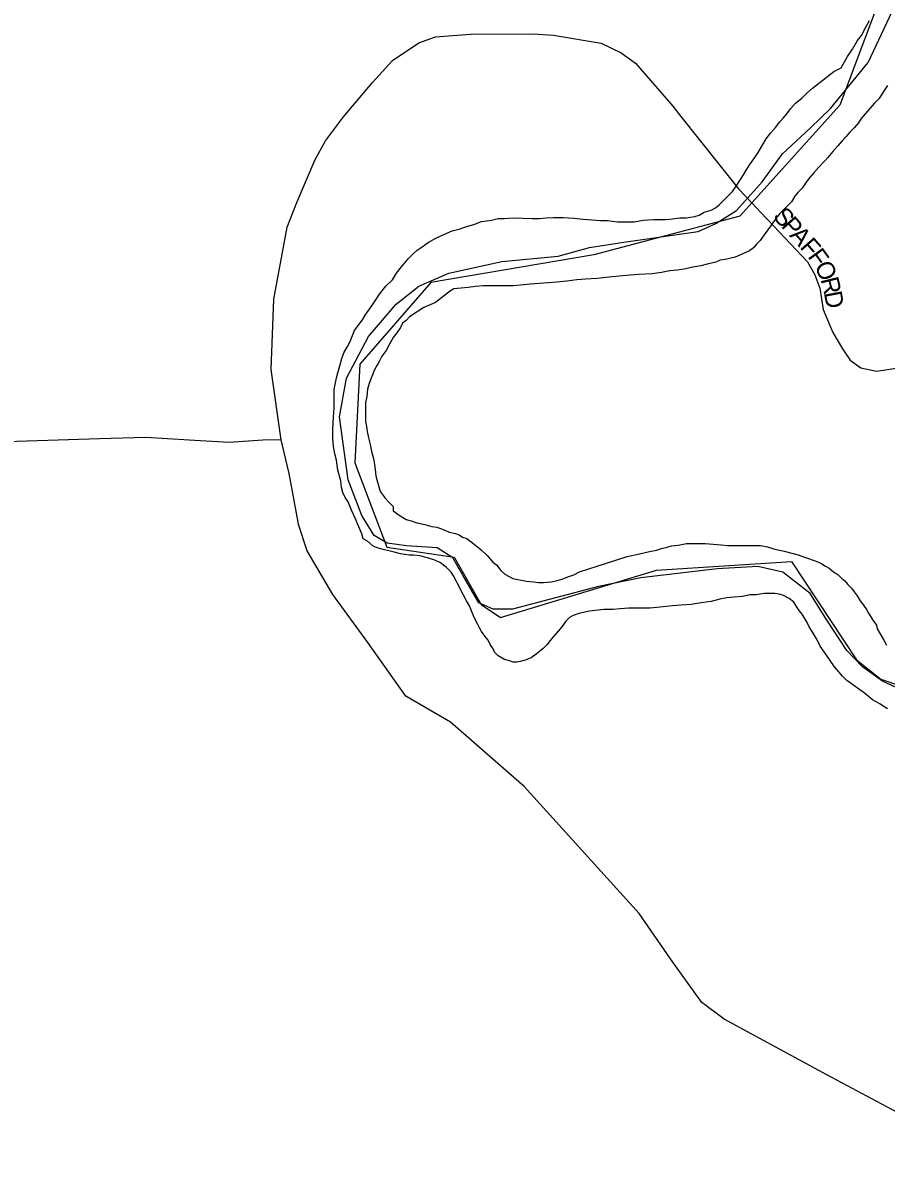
# Model space of a CAD drawing. Extents: x 2010165 to 2382125, y 1060529 to 1407316.
# Drawn here: x 2136260 to 2138681, y 1235186 to 1238386 of the extents above; entities that cross this region are included whole.
import ezdxf

# ---------------------------------------------------------------- set-up
doc = ezdxf.new("R2010")
doc.units = 0
for name, color, linetype in [('GM_X_City_Street', 7, 'Continuous'), ('GM_X_City_Street_Text', 7, 'Continuous'), ('GM_X_Corporation', 7, 'Continuous'), ('GM_X_County_Road', 7, 'Continuous'), ('GM_X_Major_River', 7, 'Continuous'), ('GM_X_Township', 7, 'Continuous')]:
    doc.layers.add(name, color=color, linetype=linetype)

msp = doc.modelspace()

# ---------------------------------------------------------------- linework, layer by layer
at = {"layer": 'GM_X_City_Street'}
msp.add_lwpolyline([(2138345, 1237838.5), (2138349.5, 1237833.8), (2138461.1, 1237715.8), (2138481.5, 1237679.7), (2138495.7, 1237641.9), (2138505.1, 1237582.1), (2138531.9, 1237517.6), (2138558.6, 1237472), (2138580.6, 1237440.6), (2138610.5, 1237418.6), (2138654.5, 1237409.1), (2138745.7, 1237423.3), (2138892.5, 1237458.4)], dxfattribs=at)
at = {"layer": 'GM_X_Corporation'}
msp.add_lwpolyline([(2138807.7, 1236476.8), (2138671.2, 1236540.3), (2138615, 1236580.2), (2138570.8, 1236626.1), (2138512.3, 1236716.1), (2138468, 1236786.1), (2138391.7, 1236845.9), (2138321.5, 1236861.6), (2138207.4, 1236855), (2137993.2, 1236830), (2137875.1, 1236805.4), (2137633.1, 1236742.1), (2137579, 1236741.8), (2137538.9, 1236759.7), (2137494.5, 1236837.7), (2137466.3, 1236885.7), (2137422.1, 1236913.6), (2137336, 1236919.2), (2137281.9, 1236927), (2137245.8, 1236948.8), (2137211.5, 1237004.8), (2137173.1, 1237104.9), (2137148.3, 1237281.3), (2137167.9, 1237389.7), (2137229.6, 1237506.3), (2137307.3, 1237596.9), (2137371.2, 1237647.4), (2137455.2, 1237683.9), (2137603.3, 1237716.6), (2137761.4, 1237731.4), (2137849.4, 1237755.9), (2137939.5, 1237770.3), (2138153.7, 1237801.4), (2138203.6, 1237823.7), (2138261.6, 1237860.1), (2138333.4, 1237940.6), (2138391.1, 1238019.1), (2138469, 1238091.7), (2138524.8, 1238146.1), (2138630.5, 1238274.9), (2138698, 1238417.6)], dxfattribs=at)
at = {"layer": 'GM_X_County_Road'}
for points in [[(2136985.1, 1237217), (2136956.9, 1237414.3), (2136963.9, 1237611.4), (2137002, 1237812.9), (2137028.9, 1237882.4), (2137080.4, 1238003.3), (2137109.5, 1238054.8), (2137159.3, 1238122.6), (2137241, 1238218.9), (2137297, 1238280.5), (2137370.9, 1238329.8), (2137417.9, 1238346.6), (2137515.3, 1238354.4), (2137691.1, 1238355.5), (2137748.2, 1238351.1), (2137882.5, 1238328.7), (2137938.5, 1238301.8), (2137978.8, 1238272.7), (2138082.9, 1238152.1), (2138105.9, 1238123.4)], [(2138105.9, 1238123.4), (2138267.7, 1237920.3), (2138304.4, 1237881.5), (2138345, 1237838.5)], [(2139103.6, 1235122.1), (2138515.1, 1235436), (2138226.9, 1235592.1), (2138164.3, 1235638.9), (2138082.7, 1235752.2), (2137988.9, 1235888.2), (2137666.2, 1236244.8), (2137459.9, 1236424.9), (2137334.7, 1236498.5), (2137228.1, 1236648.7), (2137129.6, 1236783.3), (2137057.4, 1236905.4), (2137033.5, 1236979.2), (2137032.2, 1236985.7), (2137007.1, 1237122.6), (2136985.1, 1237217), (2136933.5, 1237215.5), (2136839.3, 1237209.6), (2136727.3, 1237215.5), (2136605, 1237222.9), (2136475.4, 1237219.9), (2135923, 1237202.2), (2135762.4, 1237202.2), (2135468.9, 1237192.2)]]:
    msp.add_lwpolyline(points, dxfattribs=at)
at = {"layer": 'GM_X_Major_River'}
for points in [[(2138270.9, 1237943.8), (2138280.9, 1237959.9), (2138290.9, 1237975.9), (2138300.8, 1237992), (2138312.8, 1238008.1), (2138322.8, 1238022.2), (2138332.8, 1238040.3), (2138344.7, 1238060.4), (2138356.7, 1238076.5), (2138370.7, 1238092.6), (2138382.7, 1238108.7), (2138392.7, 1238118.7), (2138402.7, 1238130.8), (2138412.7, 1238144.9), (2138426.7, 1238161), (2138444.7, 1238175.1), (2138458.7, 1238189.2), (2138474.7, 1238203.3), (2138534.7, 1238249.6), (2138554.8, 1238259.7), (2138560.7, 1238269.8), (2138572.7, 1238291.9), (2138586.7, 1238312), (2138600.7, 1238336.1), (2138612.6, 1238350.2), (2138624.6, 1238374.3), (2138634.6, 1238392.4)], [(2138685.4, 1238210), (2138673.4, 1238193.9), (2138661.4, 1238173.8), (2138647.4, 1238159.7), (2138611.4, 1238117.4), (2138603.5, 1238105.4), (2138591.5, 1238091.3), (2138579.5, 1238079.2), (2138569.5, 1238067.1), (2138557.5, 1238055.1), (2138545.5, 1238041), (2138531.5, 1238024.9), (2138517.5, 1238008.8), (2138509.5, 1237998.7), (2138491.5, 1237980.6), (2138477.5, 1237964.5), (2138465.5, 1237950.4), (2138455.5, 1237936.3), (2138445.6, 1237922.3), (2138433.6, 1237910.2), (2138425.6, 1237900.1), (2138415.6, 1237884), (2138397.6, 1237865.9), (2138383.6, 1237851.8), (2138371.6, 1237837.8), (2138359.6, 1237819.6), (2138349.6, 1237805.6), (2138339.6, 1237791.5), (2138327.7, 1237775.4), (2138317.7, 1237765.3), (2138309.7, 1237755.3), (2138297.7, 1237747.2), (2138257.6, 1237729), (2138229.5, 1237722.9), (2138215.5, 1237720.9), (2138203.5, 1237714.8), (2138183.4, 1237710.7), (2138161.4, 1237704.6), (2138139.3, 1237700.6), (2138119.2, 1237696.5), (2138095.2, 1237692.4), (2138075.1, 1237690.3), (2138051.1, 1237686.2), (2138025, 1237682.1), (2137986.9, 1237680), (2137952.8, 1237677.9), (2137912.6, 1237673.8), (2137870.5, 1237669.6), (2137838.4, 1237667.5), (2137814.3, 1237665.4), (2137786.3, 1237661.3), (2137758.2, 1237659.2), (2137734.1, 1237657.1), (2137708, 1237655.1), (2137684, 1237653), (2137655.9, 1237650.9), (2137635.8, 1237648.8), (2137609.7, 1237648.7), (2137579.6, 1237648.6), (2137551.5, 1237648.5), (2137529.5, 1237646.5), (2137509.4, 1237644.4), (2137489.3, 1237642.3), (2137469.3, 1237640.2), (2137459.3, 1237634.2), (2137417.2, 1237602), (2137385.2, 1237587.8), (2137345.1, 1237561.6), (2137335.1, 1237551.5), (2137325.1, 1237543.5), (2137319.2, 1237531.4)], [(2137373.5, 1236891.5), (2137355.5, 1236893.4), (2137343.4, 1236893.4), (2137331.4, 1236895.3), (2137319.3, 1236897.3), (2137305.3, 1236901.3), (2137287.2, 1236905.2), (2137271.1, 1236909.2), (2137257.1, 1236913.2), (2137243, 1236919.1), (2137226.9, 1236933.1), (2137214.8, 1236939.1), (2137210.8, 1236953.2), (2137202.7, 1236973.2), (2137192.6, 1236997.2), (2137182.5, 1237019.3), (2137172.3, 1237043.3), (2137164.3, 1237055.3), (2137158.2, 1237069.4), (2137154.2, 1237083.4), (2137152.1, 1237101.5), (2137144, 1237131.5), (2137139.8, 1237159.6), (2137135.8, 1237177.7), (2137131.7, 1237197.7), (2137129.6, 1237219.8), (2137129.5, 1237247.9), (2137131.4, 1237280), (2137133.3, 1237306.1), (2137133.2, 1237338.2), (2137133.1, 1237358.3), (2137137.1, 1237376.3), (2137141, 1237394.4), (2137147, 1237414.5), (2137151, 1237430.6), (2137154.9, 1237444.6), (2137160.9, 1237460.7), (2137170.9, 1237478.8), (2137178.8, 1237492.8), (2137182.8, 1237504.9), (2137190.8, 1237523), (2137200.8, 1237537.1), (2137212.7, 1237553.2), (2137222.7, 1237569.2), (2137232.7, 1237583.3), (2137240.7, 1237595.4), (2137250.7, 1237609.5), (2137260.6, 1237625.5), (2137278.6, 1237647.7), (2137296.6, 1237665.8), (2137308.6, 1237683.9), (2137322.6, 1237702), (2137340.6, 1237724.1), (2137354.6, 1237738.2), (2137366.6, 1237748.3), (2137380.6, 1237758.4), (2137396.6, 1237770.5), (2137418.6, 1237782.6), (2137440.7, 1237792.7), (2137464.7, 1237802.8), (2137486.8, 1237808.9), (2137504.8, 1237814.9), (2137524.9, 1237821), (2137546.9, 1237829.1), (2137575, 1237833.2), (2137593, 1237837.3), (2137611.1, 1237837.3), (2137633.2, 1237839.4), (2137689.3, 1237837.6), (2137709.4, 1237837.7), (2137727.5, 1237839.7), (2137749.5, 1237839.8), (2137775.6, 1237839.9), (2137805.7, 1237838), (2137831.8, 1237836), (2137855.9, 1237834.1), (2137880, 1237832.2), (2137900.1, 1237832.2), (2137914.1, 1237830.3), (2137928.2, 1237828.3), (2137944.2, 1237828.4), (2137956.2, 1237828.4), (2137974.3, 1237828.5), (2138000.4, 1237832.6), (2138028.5, 1237834.6), (2138062.6, 1237834.8), (2138082.6, 1237836.8), (2138102.7, 1237838.9), (2138120.8, 1237839), (2138132.8, 1237841), (2138144.8, 1237843), (2138156.9, 1237847.1), (2138170.9, 1237855.2), (2138190.9, 1237861.2), (2138202.9, 1237867.3), (2138212.9, 1237875.4), (2138228.9, 1237891.5), (2138240.9, 1237903.6), (2138250.9, 1237913.6), (2138260.9, 1237927.7), (2138270.9, 1237943.8)], [(2137319.2, 1237531.4), (2137309.2, 1237517.3), (2137299.2, 1237503.3), (2137289.2, 1237487.2), (2137279.2, 1237467.1), (2137267.3, 1237451), (2137259.3, 1237436.9), (2137253.3, 1237424.9), (2137245.3, 1237410.8), (2137241.4, 1237398.7), (2137235.4, 1237384.7), (2137231.4, 1237374.6), (2137227.4, 1237358.6), (2137225.5, 1237338.5), (2137221.6, 1237320.4), (2137221.6, 1237300.3), (2137221.7, 1237280.3), (2137221.7, 1237268.2), (2137223.8, 1237254.2), (2137225.8, 1237240.2), (2137229.9, 1237222.1), (2137234, 1237204.1), (2137238.1, 1237184), (2137244.2, 1237164), (2137246.2, 1237147.9), (2137248.3, 1237133.9), (2137250.4, 1237115.8), (2137254.4, 1237101.8), (2137262.5, 1237071.7), (2137276.7, 1237053.7), (2137286.7, 1237041.7), (2137298.8, 1237029.7), (2137298.9, 1237017.6), (2137319, 1237003.7), (2137335.1, 1236993.7), (2137349.1, 1236989.7), (2137365.2, 1236983.8), (2137387.3, 1236979.8), (2137407.4, 1236973.8), (2137421.4, 1236971.9), (2137431.5, 1236967.9), (2137443.5, 1236963.9), (2137455.6, 1236957.9), (2137473.6, 1236954), (2137483.7, 1236950), (2137493.7, 1236944), (2137505.8, 1236940.1), (2137525.9, 1236924.1), (2137546, 1236908.1), (2137562.2, 1236892.1), (2137578.3, 1236874.1), (2137588.3, 1236866.1), (2137600.4, 1236850), (2137612.5, 1236840.1), (2137634.6, 1236828.1), (2137672.8, 1236820.2), (2137692.8, 1236818.2), (2137706.9, 1236816.3), (2137720.9, 1236816.3), (2137743, 1236818.4), (2137759, 1236822.4), (2137773.1, 1236826.5), (2137789.1, 1236832.6), (2137805.1, 1236838.6), (2137821.2, 1236846.7), (2137847.2, 1236854.8), (2137871.3, 1236862.9), (2137955.5, 1236889.3), (2137989.5, 1236897.4), (2138017.6, 1236903.5), (2138037.7, 1236907.6), (2138051.7, 1236911.7), (2138067.7, 1236915.7), (2138079.8, 1236919.8), (2138097.8, 1236921.8), (2138121.9, 1236925.9), (2138148, 1236926), (2138174.1, 1236926.1), (2138196.1, 1236924.2), (2138218.2, 1236922.2), (2138236.3, 1236920.3), (2138250.3, 1236920.3), (2138266.4, 1236920.4), (2138282.4, 1236920.4), (2138292.5, 1236920.4), (2138302.5, 1236920.5), (2138328.6, 1236920.6), (2138348.7, 1236916.6), (2138368.8, 1236910.7), (2138394.9, 1236904.7), (2138417, 1236898.8), (2138435, 1236894.8), (2138449.1, 1236888.8), (2138461.2, 1236884.9), (2138479.2, 1236878.9), (2138489.3, 1236874.9), (2138501.3, 1236868.9), (2138511.4, 1236862.9), (2138521.4, 1236857), (2138533.5, 1236847), (2138545.6, 1236839)], [(2138685.3, 1236462.2), (2138673.3, 1236470.2), (2138663.2, 1236476.1), (2138653.2, 1236482.1), (2138643.1, 1236488.1), (2138621, 1236506.1), (2138570.7, 1236542.1), (2138558.6, 1236554.1), (2138548.5, 1236566.1), (2138536.4, 1236580.1), (2138524.3, 1236598.1), (2138512.2, 1236616.1), (2138496.1, 1236638.2), (2138488, 1236656.2), (2138479.9, 1236670.2), (2138471.9, 1236682.2), (2138465.8, 1236692.2), (2138459.8, 1236704.3), (2138451.7, 1236718.3), (2138445.6, 1236728.3), (2138437.6, 1236738.3), (2138421.4, 1236762.3), (2138409.4, 1236772.3), (2138393.3, 1236780.3), (2138381.2, 1236784.3), (2138369.2, 1236786.2), (2138357.1, 1236786.2), (2138339.1, 1236786.2), (2138317, 1236782.1), (2138299, 1236782), (2138278.9, 1236777.9), (2138254.8, 1236775.9), (2138234.8, 1236773.8), (2138214.7, 1236769.7), (2138190.7, 1236763.6), (2138162.6, 1236759.5), (2138134.5, 1236755.4), (2138106.4, 1236753.3), (2138082.4, 1236751.2), (2138064.3, 1236749.2), (2138038.2, 1236747.1), (2138018.2, 1236745), (2137998.1, 1236744.9), (2137982, 1236744.9), (2137960, 1236744.8), (2137935.9, 1236742.7), (2137915.8, 1236740.7), (2137903.8, 1236740.6), (2137889.8, 1236740.6), (2137849.6, 1236736.4), (2137819.6, 1236730.3), (2137803.5, 1236724.3), (2137793.5, 1236718.2), (2137783.5, 1236708.1), (2137771.5, 1236692.1), (2137761.5, 1236680), (2137749.5, 1236665.9), (2137739.6, 1236653.8), (2137729.6, 1236641.8), (2137719.6, 1236631.7), (2137709.6, 1236623.6), (2137699.6, 1236615.6), (2137685.5, 1236605.5), (2137669.5, 1236599.4), (2137655.5, 1236595.4), (2137645.5, 1236593.3), (2137635.4, 1236593.3), (2137625.4, 1236597.3), (2137611.3, 1236601.2), (2137593.2, 1236611.2), (2137583.1, 1236621.2), (2137579.1, 1236631.2), (2137571, 1236643.3), (2137565, 1236655.3), (2137556.9, 1236665.3), (2137546.8, 1236679.3), (2137540.8, 1236689.3), (2137536.7, 1236699.3), (2137530.7, 1236709.4), (2137524.6, 1236723.4), (2137518.5, 1236737.4), (2137512.5, 1236751.4), (2137504.4, 1236765.5), (2137496.3, 1236781.5), (2137490.3, 1236791.5), (2137486.2, 1236801.5), (2137468, 1236835.6), (2137462, 1236845.6), (2137447.9, 1236859.6), (2137431.8, 1236871.6), (2137415.7, 1236879.6), (2137395.6, 1236885.5), (2137373.5, 1236891.5)], [(2138545.6, 1236839), (2138555.7, 1236829), (2138565.7, 1236821), (2138573.8, 1236811), (2138583.8, 1236801), (2138591.9, 1236791), (2138600, 1236779), (2138608, 1236764.9), (2138618.1, 1236752.9), (2138626.2, 1236740.9), (2138632.2, 1236730.9), (2138638.3, 1236720.9), (2138644.4, 1236710.9), (2138654.4, 1236696.8), (2138656.5, 1236686.8), (2138674.6, 1236654.8), (2138682.7, 1236640.8)]]:
    msp.add_lwpolyline(points, dxfattribs=at)
at = {"layer": 'GM_X_Township'}
msp.add_lwpolyline([(2138692.3, 1238532.1), (2138551.6, 1238155), (2138304.4, 1237881.5), (2138270.6, 1237844.1), (2137861.5, 1237736), (2137404.2, 1237657.9), (2137205.5, 1237429.3), (2137191.2, 1237152.5), (2137281.2, 1236915.7), (2137469.7, 1236887.5), (2137545.7, 1236755.1), (2137599.8, 1236718.9), (2138037.1, 1236851.1), (2138416.3, 1236875.4), (2138598.3, 1236600.1), (2138666.4, 1236545.9), (2138945, 1236451.5)], dxfattribs=at)

# ---------------------------------------------------------------- texts
at = {"layer": 'GM_X_City_Street_Text'}
for s, rotation, p in [('S', 311.4044, (2138361.7, 1237841.9)), ('P', 311.3941, (2138385, 1237815.5)), ('A', 311.4005, (2138408.3, 1237789)), ('F', 311.3962, (2138437.4, 1237756)), ('F', 305.9792, (2138459.9, 1237730.6)), ('O', 295.1866, (2138479.3, 1237704.3)), ('R', 283.9302, (2138497.1, 1237666.9)), ('D', 280.6412, (2138506.5, 1237629.2))]:
    msp.add_text(s, height=50, rotation=rotation, dxfattribs=at).set_placement(p)

doc.saveas('drawing.dxf')
